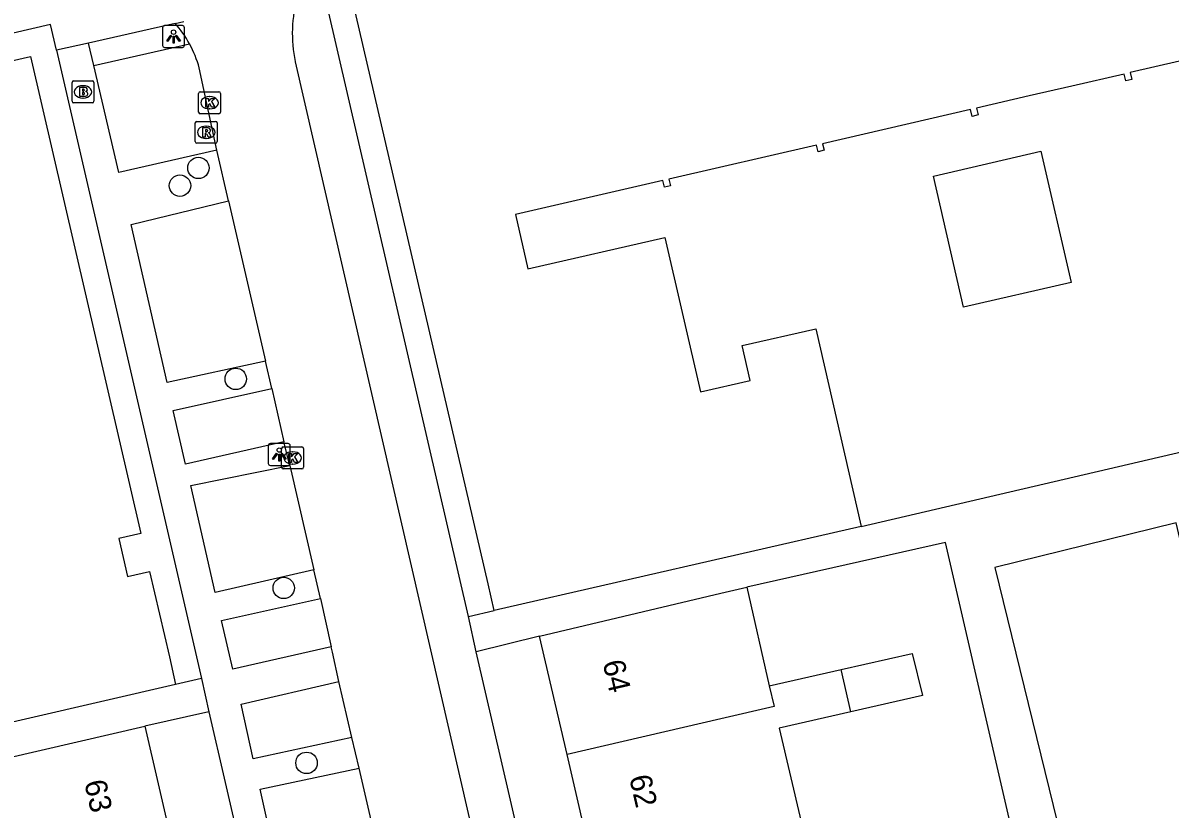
# Model space of a CAD drawing. Extents: x 156414 to 157775, y 382335 to 383765.
# Drawn here: x 156968.2 to 157020.5, y 383386.6 to 383422.4 of the extents above; entities that cross this region are included whole.
import ezdxf

# ---------------------------------------------------------------- set-up
doc = ezdxf.new("R2010")
doc.units = 0
for name, color, linetype in [('IMGEO_Boom', 7, 'Continuous'), ('IMGEO_Brandkraan', 7, 'Continuous'), ('IMGEO_Kolk', 7, 'Continuous'), ('IMGEO_Lichtpunt', 7, 'Continuous'), ('IMGEO_Pand', 7, 'Continuous'), ('IMGEO_Pand_nummerreeks', 7, 'Continuous'), ('IMGEO_Rijbaan_lokaal_gesloten', 7, 'Continuous'), ('IMGEO_Rioolput', 7, 'Continuous'), ('IMGEO_Voetpad_open', 7, 'Continuous')]:
    doc.layers.add(name, color=color, linetype=linetype)

msp = doc.modelspace()

# ---------------------------------------------------------------- linework, layer by layer
at = {"layer": 'IMGEO_Boom'}
for centre in [(156976.176, 383415.791), (156975.335, 383414.984), (156977.879, 383406.172), (156980.066, 383396.638), (156981.105, 383388.66)]:
    msp.add_circle(centre, 0.489, dxfattribs=at)
at = {"layer": 'IMGEO_Brandkraan'}
for p, q in [((156970.411, 383418.833), (156970.411, 383419.685)), ((156970.486, 383419.759), (156971.338, 383419.759)), ((156970.899, 383419.539), (156970.924, 383419.539)), ((156971.412, 383419.685), (156971.412, 383418.833)), ((156970.922, 383418.979), (156970.897, 383418.979)), ((156971.338, 383418.759), (156970.486, 383418.759))]:
    msp.add_line(p, q, dxfattribs=at)
for points in [[(156970.411, 383418.833), (156970.411, 383419.685)], [(156970.486, 383419.759), (156971.338, 383419.759)], [(156970.759, 383419.459), (156970.759, 383419.059), (156970.972, 383419.059)], [(156970.99, 383419.459), (156970.759, 383419.459)], [(156971.412, 383419.685), (156971.412, 383418.833)], [(156970.938, 383419.378), (156970.884, 383419.378), (156970.884, 383419.302)], [(156970.884, 383419.302), (156970.937, 383419.302)], [(156970.946, 383419.226), (156970.884, 383419.226), (156970.884, 383419.145)], [(156970.884, 383419.145), (156970.946, 383419.145)], [(156971.338, 383418.759), (156970.486, 383418.759)]]:
    msp.add_lwpolyline(points, dxfattribs=at)
for centre, radius, start, end in [((156970.488, 383419.683), 0.0765, 91.552, 178.448), ((156970.488, 383419.683), 0.0765, 91.552, 178.448), ((156970.994, 383419.314), 0.145, 59.4692, 91.5367), ((156971.019, 383419.361), 0.0922, 285.5137, 58.1501), ((156971.336, 383419.683), 0.0765, 1.552, 88.448), ((156971.336, 383419.683), 0.0765, 1.552, 88.448), ((156970.939, 383419.34), 0.0379, 267.8285, 90.9355), ((156970.947, 383419.185), 0.0404, 269.8759, 90.5077), ((156970.978, 383419.31), 0.251, 268.6676, 293.5347), ((156971.024, 383419.169), 0.105, 301.3115, 78.989), ((156970.488, 383418.835), 0.0765, 181.552, 268.448), ((156970.488, 383418.835), 0.0765, 181.552, 268.448), ((156971.336, 383418.835), 0.0765, 271.552, 358.448), ((156971.336, 383418.835), 0.0765, 271.552, 358.448)]:
    msp.add_arc(centre, radius, start, end, dxfattribs=at)
for centre, major_axis, ratio, start_param, end_param in [((156970.898, 383419.259), (-0.387, 0.002), 0.722429, 4.712389, 7.853982), ((156970.923, 383419.259), (-0.39, 0.002), 0.717154, 1.570796, 4.712389)]:
    msp.add_ellipse(centre, major_axis=major_axis, ratio=ratio, start_param=start_param, end_param=end_param, dxfattribs=at)
at = {"layer": 'IMGEO_Kolk'}
for p, q in [((156976.186, 383418.339), (156976.186, 383419.191)), ((156976.261, 383419.265), (156977.113, 383419.265)), ((156976.674, 383419.045), (156976.699, 383419.045)), ((156977.187, 383419.191), (156977.187, 383418.339)), ((156976.697, 383418.485), (156976.672, 383418.485)), ((156977.113, 383418.265), (156976.261, 383418.265)), ((156979.971, 383402.139), (156979.971, 383402.991)), ((156980.046, 383403.065), (156980.898, 383403.065)), ((156980.459, 383402.845), (156980.484, 383402.845)), ((156980.972, 383402.991), (156980.972, 383402.139)), ((156980.482, 383402.285), (156980.457, 383402.285)), ((156980.898, 383402.065), (156980.046, 383402.065))]:
    msp.add_line(p, q, dxfattribs=at)
for points in [[(156976.186, 383418.339), (156976.186, 383419.191)], [(156976.261, 383419.265), (156977.113, 383419.265)], [(156976.507, 383418.965), (156976.63, 383418.965), (156976.63, 383418.814), (156976.76, 383418.965), (156976.924, 383418.965), (156976.778, 383418.814), (156976.931, 383418.565), (156976.779, 383418.565), (156976.694, 383418.729), (156976.63, 383418.662), (156976.63, 383418.565), (156976.507, 383418.565), (156976.507, 383418.965)], [(156977.187, 383419.191), (156977.187, 383418.339)], [(156977.113, 383418.265), (156976.261, 383418.265)], [(156979.971, 383402.139), (156979.971, 383402.991)], [(156980.046, 383403.065), (156980.898, 383403.065)], [(156980.292, 383402.765), (156980.415, 383402.765), (156980.415, 383402.614), (156980.545, 383402.765), (156980.709, 383402.765), (156980.563, 383402.614), (156980.716, 383402.365), (156980.564, 383402.365), (156980.479, 383402.529), (156980.415, 383402.462), (156980.415, 383402.365), (156980.292, 383402.365), (156980.292, 383402.765)], [(156980.972, 383402.991), (156980.972, 383402.139)], [(156980.898, 383402.065), (156980.046, 383402.065)]]:
    msp.add_lwpolyline(points, dxfattribs=at)
for centre, start, end in [((156976.263, 383419.189), 91.552, 178.448), ((156976.263, 383419.189), 91.552, 178.448), ((156977.111, 383419.189), 1.552, 88.448), ((156977.111, 383419.189), 1.552, 88.448), ((156976.263, 383418.341), 181.552, 268.448), ((156976.263, 383418.341), 181.552, 268.448), ((156977.111, 383418.341), 271.552, 358.448), ((156977.111, 383418.341), 271.552, 358.448), ((156980.048, 383402.989), 91.552, 178.448), ((156980.048, 383402.989), 91.552, 178.448), ((156980.896, 383402.989), 1.552, 88.448), ((156980.896, 383402.989), 1.552, 88.448), ((156980.048, 383402.141), 181.552, 268.448), ((156980.048, 383402.141), 181.552, 268.448), ((156980.896, 383402.141), 271.552, 358.448), ((156980.896, 383402.141), 271.552, 358.448)]:
    msp.add_arc(centre, 0.0765, start, end, dxfattribs=at)
for centre, major_axis, ratio, start_param, end_param in [((156976.673, 383418.765), (-0.387, 0.002), 0.722429, 4.712389, 7.853982), ((156976.698, 383418.765), (-0.39, 0.002), 0.717154, 1.570796, 4.712389), ((156980.458, 383402.565), (-0.387, 0.002), 0.722429, 4.712389, 7.853982), ((156980.483, 383402.565), (-0.39, 0.002), 0.717154, 1.570796, 4.712389)]:
    msp.add_ellipse(centre, major_axis=major_axis, ratio=ratio, start_param=start_param, end_param=end_param, dxfattribs=at)
at = {"layer": 'IMGEO_Lichtpunt'}
for p, q in [((156974.541, 383422.185), (156974.541, 383421.378)), ((156974.541, 383422.185), (156974.541, 383421.378)), ((156975.443, 383422.28), (156974.635, 383422.28)), ((156975.443, 383422.28), (156974.635, 383422.28)), ((156975.537, 383421.378), (156975.537, 383422.185)), ((156975.537, 383421.378), (156975.537, 383422.185)), ((156974.635, 383421.284), (156975.443, 383421.284)), ((156974.635, 383421.284), (156975.443, 383421.284)), ((156980.265, 383403.219), (156979.457, 383403.219)), ((156980.265, 383403.219), (156979.457, 383403.219)), ((156979.363, 383403.124), (156979.363, 383402.317)), ((156979.363, 383403.124), (156979.363, 383402.317)), ((156980.359, 383402.317), (156980.359, 383403.124)), ((156980.359, 383402.317), (156980.359, 383403.124)), ((156979.457, 383402.223), (156980.265, 383402.223)), ((156979.457, 383402.223), (156980.265, 383402.223))]:
    msp.add_line(p, q, dxfattribs=at)
for points in [[(156974.915, 383421.849), (156974.954, 383421.821), (156974.766, 383421.559), (156974.728, 383421.586), (156974.915, 383421.849)], [(156975.017, 383421.801), (156975.064, 383421.801), (156975.064, 383421.479), (156975.017, 383421.479), (156975.017, 383421.801)], [(156975.127, 383421.821), (156975.165, 383421.848), (156975.352, 383421.586), (156975.313, 383421.558), (156975.127, 383421.821)], [(156979.737, 383402.788), (156979.776, 383402.76), (156979.588, 383402.498), (156979.55, 383402.525), (156979.737, 383402.788)], [(156979.839, 383402.74), (156979.886, 383402.74), (156979.886, 383402.418), (156979.839, 383402.418), (156979.839, 383402.74)], [(156979.949, 383402.76), (156979.987, 383402.787), (156980.174, 383402.525), (156980.135, 383402.497), (156979.949, 383402.76)]]:
    msp.add_lwpolyline(points, dxfattribs=at)
for centre in [(156975.04, 383421.983), (156979.862, 383402.922)]:
    msp.add_circle(centre, 0.0994, dxfattribs=at)
for centre, start, end in [((156974.635, 383422.185), 90, 180), ((156974.635, 383422.185), 90, 180), ((156975.443, 383422.185), 0, 90), ((156975.443, 383422.185), 0, 90), ((156974.635, 383421.378), 180, 270), ((156974.635, 383421.378), 180, 270), ((156975.443, 383421.378), 270, 0), ((156975.443, 383421.378), 270, 360), ((156979.457, 383403.124), 90, 180), ((156979.457, 383403.124), 90, 180), ((156980.265, 383403.124), 0, 90), ((156980.265, 383403.124), 0, 90), ((156979.457, 383402.317), 180, 270), ((156979.457, 383402.317), 180, 270), ((156980.265, 383402.317), 270, 0), ((156980.265, 383402.317), 270, 360)]:
    msp.add_arc(centre, 0.0946, start, end, dxfattribs=at)
at = {"layer": 'IMGEO_Pand'}
for points in [[(156989.669, 383395.601), (156989.384, 383396.829), (156983.022, 383424.241), (156987.626, 383425.302), (157002.147, 383428.649), (157002.394, 383427.593), (157008.69, 383429.029), (157008.443, 383430.101), (157029.976, 383435.068), (157034.566, 383436.127), (157040.896, 383408.745), (157041.185, 383407.495)], [(157025.411, 383421.692), (157018.668, 383420.136), (157018.74, 383419.823), (157018.467, 383419.76), (157018.395, 383420.073), (157016.008, 383419.522), (157014.059, 383419.073), (157011.662, 383418.52), (157011.734, 383418.206), (157011.461, 383418.143), (157011.389, 383418.455), (157004.637, 383416.897), (157004.706, 383416.595), (157004.434, 383416.532), (157004.364, 383416.834), (156997.631, 383415.28), (156997.701, 383414.978), (156997.428, 383414.915), (156997.358, 383415.217), (156990.636, 383413.666), (156991.204, 383411.19), (156997.451, 383412.624), (156999.069, 383405.577), (157001.34, 383406.099), (157000.975, 383407.687), (157004.328, 383408.457), (157006.398, 383399.441)], [(156923.595, 383380.325), (156923.307, 383381.579), (156917.016, 383408.965), (156921.597, 383410.026), (156943.108, 383415.006), (156943.354, 383413.944), (156949.655, 383415.396), (156949.408, 383416.468), (156963.908, 383419.817), (156968.525, 383420.878), (156973.547, 383399.119), (156972.543, 383398.887), (156972.938, 383397.153), (156973.941, 383397.386), (156974.852, 383393.498), (156975.137, 383392.239)], [(157011.07, 383409.44), (157009.69, 383415.423), (157014.591, 383416.554), (157015.971, 383410.571), (157011.07, 383409.44)], [(157006.398, 383399.441), (156989.669, 383395.601)], [(156991.736, 383394.443), (157000, 383396.399), (157001.189, 383396.673)], [(157001.189, 383396.673), (157002.203, 383392.167)], [(156992.985, 383389.042), (156991.736, 383394.443)], [(157005.483, 383392.915), (157008.726, 383393.654), (157009.19, 383391.732), (157005.922, 383390.987)], [(157002.203, 383392.167), (157005.483, 383392.915)], [(157005.922, 383390.987), (157005.483, 383392.915)], [(156975.137, 383392.239), (156958.405, 383388.372)], [(157002.203, 383392.167), (157002.424, 383391.223), (157000, 383390.664), (156992.985, 383389.042)], [(157005.922, 383390.987), (157002.654, 383390.243), (157003.657, 383385.966)], [(156964.256, 383388.146), (156973.734, 383390.327)], [(156973.734, 383390.327), (156974.997, 383384.873)], [(156994.204, 383383.77), (156992.985, 383389.042)]]:
    msp.add_lwpolyline(points, dxfattribs=at)
at = {"layer": 'IMGEO_Rijbaan_lokaal_gesloten'}
for points in [[(156975.121, 383422.379), (156975.505, 383422.465)], [(156980.593, 383420.637), (156990.238, 383378.696), (156998.031, 383344.954), (156999.999, 383336.439), (157009.175, 383296.743), (157019.993, 383250), (157021.473, 383243.603), (157022.585, 383239.002), (157023.799, 383234.506), (157024.387, 383232.793)], [(156977.018, 383416.599), (156976.217, 383420.352)], [(156977.544, 383414.293), (156977.018, 383416.599)], [(156977.544, 383414.293), (156979.233, 383406.974)], [(156979.519, 383405.734), (156979.233, 383406.974)], [(156979.519, 383405.734), (156980.064, 383403.302)], [(156980.346, 383402.223), (156980.064, 383403.302)], [(156980.346, 383402.223), (156981.438, 383397.465)], [(156981.742, 383396.149), (156981.438, 383397.465)], [(156981.742, 383396.149), (156982.232, 383393.956)], [(156982.583, 383392.372), (156982.286, 383393.712), (156982.232, 383393.956)], [(156983.175, 383389.821), (156982.583, 383392.372)], [(156983.501, 383388.414), (156983.175, 383389.821)], [(156984.645, 383383.48), (156983.501, 383388.414)]]:
    msp.add_lwpolyline(points, dxfattribs=at)
for centre, radius, start, end in [((156986.743, 383421.936), 6.285, 164.3982, 191.9226), ((156971.058, 383418.871), 5.368, 28.6686, 40.811), ((156971.052, 383418.871), 5.373, 15.9965, 28.632)]:
    msp.add_arc(centre, radius, start, end, dxfattribs=at)
at = {"layer": 'IMGEO_Rioolput'}
for p, q in [((156976.106, 383417.915), (156976.958, 383417.915)), ((156976.031, 383416.989), (156976.031, 383417.841)), ((156976.519, 383417.695), (156976.544, 383417.695)), ((156977.032, 383417.841), (156977.032, 383416.989)), ((156976.958, 383416.915), (156976.106, 383416.915)), ((156976.542, 383417.135), (156976.517, 383417.135))]:
    msp.add_line(p, q, dxfattribs=at)
for points in [[(156976.106, 383417.915), (156976.958, 383417.915)], [(156976.031, 383416.989), (156976.031, 383417.841)], [(156976.62, 383417.613), (156976.368, 383417.615), (156976.368, 383417.215)], [(156976.368, 383417.215), (156976.492, 383417.215), (156976.492, 383417.377), (156976.503, 383417.377)], [(156976.546, 383417.534), (156976.492, 383417.534), (156976.492, 383417.453)], [(156976.492, 383417.453), (156976.544, 383417.453)], [(156976.55, 383417.348), (156976.621, 383417.215), (156976.761, 383417.215), (156976.696, 383417.341)], [(156977.032, 383417.841), (156977.032, 383416.989)], [(156976.958, 383416.915), (156976.106, 383416.915)]]:
    msp.add_lwpolyline(points, dxfattribs=at)
for centre, radius, start, end in [((156976.108, 383417.839), 0.0765, 91.552, 178.448), ((156976.108, 383417.839), 0.0765, 91.552, 178.448), ((156976.956, 383417.839), 0.0765, 1.552, 88.448), ((156976.956, 383417.839), 0.0765, 1.552, 88.448), ((156976.502, 383417.324), 0.0533, 26.0293, 88.6989), ((156976.528, 383417.642), 0.19, 274.7715, 282.9687), ((156976.552, 383417.438), 0.0964, 77.0061, 93.1865), ((156976.566, 383417.495), 0.0378, 276.6634, 79.6772), ((156976.619, 383417.503), 0.109, 350.3612, 89.416), ((156976.617, 383417.503), 0.112, 277.5842, 350.9817), ((156976.601, 383417.288), 0.108, 29.5134, 73.7905), ((156976.108, 383416.991), 0.0765, 181.552, 268.448), ((156976.108, 383416.991), 0.0765, 181.552, 268.448), ((156976.956, 383416.991), 0.0765, 271.552, 358.448), ((156976.956, 383416.991), 0.0765, 271.552, 358.448)]:
    msp.add_arc(centre, radius, start, end, dxfattribs=at)
for centre, major_axis, ratio, start_param, end_param in [((156976.518, 383417.415), (-0.387, 0.002), 0.722429, 4.712389, 7.853982), ((156976.543, 383417.415), (-0.39, 0.002), 0.717154, 1.570796, 4.712389)]:
    msp.add_ellipse(centre, major_axis=major_axis, ratio=ratio, start_param=start_param, end_param=end_param, dxfattribs=at)
at = {"layer": 'IMGEO_Voetpad_open'}
for points in [[(156988.49, 383395.329), (156981.613, 383425.118)], [(156969.702, 383421.158), (156969.432, 383422.33), (156914.345, 383409.544)], [(156975.121, 383422.379), (156971.167, 383421.488)], [(156971.167, 383421.488), (156969.702, 383421.158)], [(156969.702, 383421.158), (156976.309, 383392.509)], [(156971.406, 383420.467), (156971.167, 383421.488)], [(156971.406, 383420.467), (156975.768, 383421.446)], [(156977.018, 383416.599), (156972.55, 383415.578), (156971.406, 383420.467)], [(156979.233, 383406.974), (156974.75, 383406.011), (156973.102, 383413.214), (156977.544, 383414.293)], [(156980.064, 383403.302), (156975.58, 383402.287), (156975.027, 383404.725), (156979.519, 383405.734)], [(157006.398, 383399.441), (157024.452, 383403.649)], [(156981.438, 383397.465), (156976.937, 383396.433), (156975.822, 383401.308), (156980.346, 383402.223)], [(157020.77, 383399.599), (157012.495, 383397.572), (157023.545, 383352.476), (157031.344, 383354.387), (157020.77, 383399.599)], [(157020.267, 383355.274), (157010.239, 383398.71), (157001.189, 383396.673)], [(156982.232, 383393.956), (156977.738, 383392.926), (156977.23, 383395.15), (156981.742, 383396.149)], [(156988.49, 383395.329), (156989.669, 383395.601)], [(156988.841, 383393.727), (156988.49, 383395.329)], [(156991.736, 383394.443), (156988.841, 383393.727)], [(156999.999, 383345.513), (156988.841, 383393.727)], [(156976.309, 383392.509), (156975.137, 383392.239)], [(156976.309, 383392.509), (156976.655, 383390.993)], [(156983.175, 383389.821), (156978.679, 383388.85), (156978.125, 383391.342), (156982.583, 383392.372)], [(156976.655, 383390.993), (156973.734, 383390.327)], [(156976.655, 383390.993), (156987.826, 383342.651)], [(156984.645, 383383.48), (156980.099, 383382.469), (156978.989, 383387.459), (156983.501, 383388.414)]]:
    msp.add_lwpolyline(points, dxfattribs=at)

# ---------------------------------------------------------------- texts
at = {"layer": 'IMGEO_Pand_nummerreeks'}
for s, rotation, p in [('64', 283.0125, (156994.601, 383393.242)), ('62', 283.0125, (156995.812, 383388.002)), ('63', 283.0385, (156970.96, 383387.772))]:
    msp.add_text(s, height=1, rotation=rotation, dxfattribs=at).set_placement(p)

doc.saveas('drawing.dxf')
